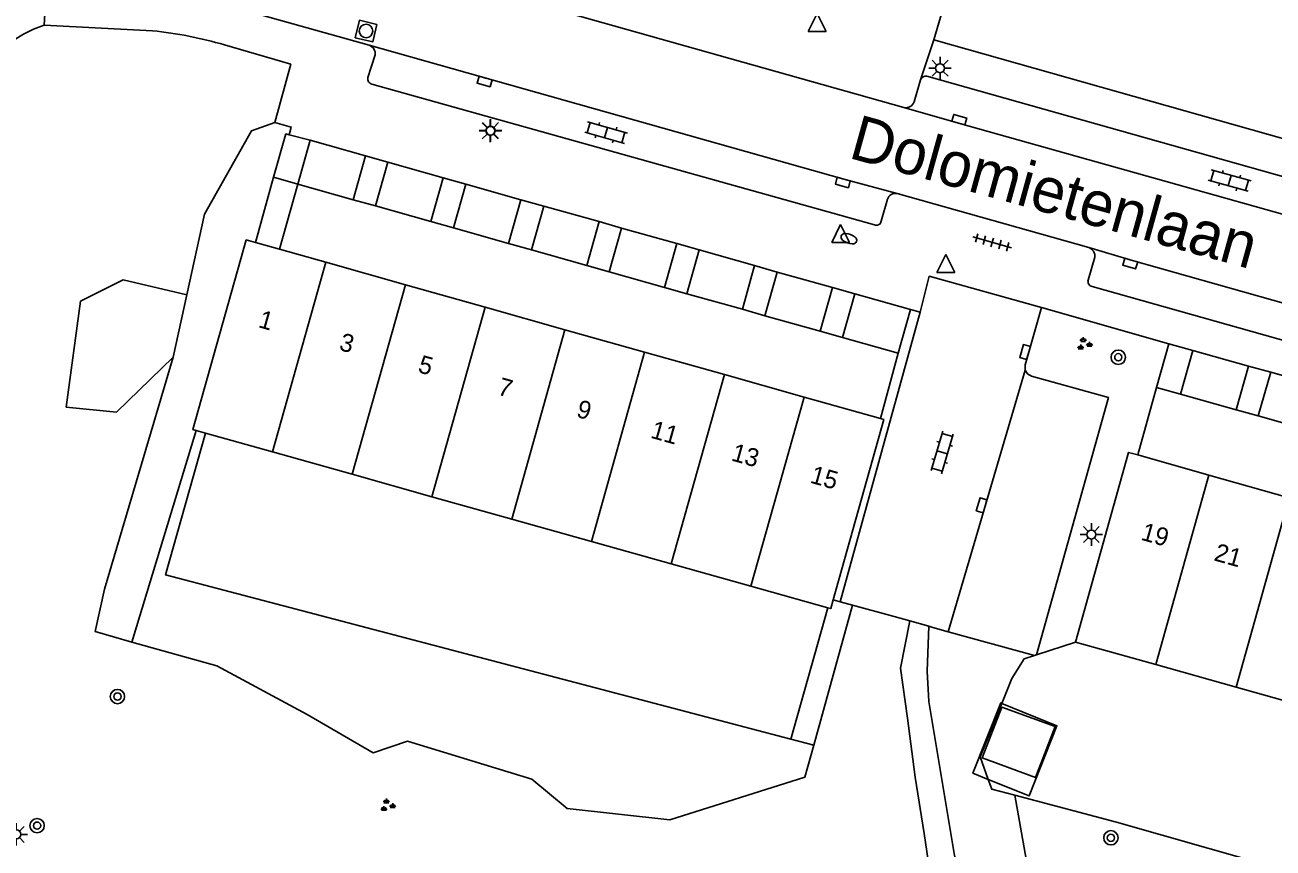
# Model space of a CAD drawing. Extents: x 132994 to 136000, y 393499 to 395512.
# Drawn here: x 134032.8 to 134102.3, y 394425.5 to 394471.3 of the extents above; entities that cross this region are included whole.
import ezdxf

# ---------------------------------------------------------------- set-up
doc = ezdxf.new("R2010")
doc.units = 0
for name, color, linetype in [('gg-afsc-erfafscheiding', 7, 'Continuous'), ('gg-afsc-muur', 7, 'Continuous'), ('gg-anno-huisnummerreeks BGT', 7, 'Continuous'), ('gg-anno-openbare ruimte label', 7, 'Continuous'), ('gg-bbg-bijgebouw', 7, 'Continuous'), ('gg-bbg-gedigitaliseerde bijgebouw', 7, 'Continuous'), ('gg-bbg-hoofdgebouw', 7, 'Continuous'), ('gg-bbg-luifel en loopbrug', 7, 'Continuous'), ('gg-bbg-tussenscheiding', 7, 'Continuous'), ('gg-knt-onverhard', 7, 'Continuous'), ('gg-knt-verharding', 7, 'Continuous'), ('gg-knt-verharding nz', 7, 'Continuous'), ('gt-grn-groengrens', 7, 'Continuous'), ('gt-grn-weggrens', 7, 'Continuous'), ('gt-symb-boom', 7, 'Continuous'), ('gt-symb-brandkraan', 7, 'Continuous'), ('gt-symb-groenvak', 7, 'Continuous'), ('gt-symb-klinker verharding', 7, 'Continuous'), ('gt-symb-kolk', 7, 'Continuous'), ('gt-symb-lichtmast', 7, 'Continuous'), ('gt-symb-rioolschacht', 7, 'Continuous'), ('gt-symb-tegel verharding', 7, 'Continuous'), ('gt-symb-waterafsluiter', 7, 'Continuous')]:
    doc.layers.add(name, color=color, linetype=linetype)

# ---------------------------------------------------------------- blocks, each defined once
blk = doc.blocks.new('gt0-BR')
at = {"layer": 'gt-symb-brandkraan'}
for centre, radius, start, end in [((-0.244, 0), 0.206, 107.56694, 252.43307), ((0.599, -2.664), 3, 106.89205, 107.56694), ((0, -0.691), 0.938, 73.10799, 106.89205), ((-0.599, -2.664), 3, 72.43309, 73.10799), ((0.244, 0), 0.206, 287.56695, 72.43309), ((0.599, 2.664), 3, 252.43307, 253.10797), ((0, 0.691), 0.938, 253.10797, 286.89206), ((-0.599, 2.664), 3, 286.89206, 287.56695)]:
    blk.add_arc(centre, radius, start, end, dxfattribs=at)
blk = doc.blocks.new('gt0-WAFSL')
at = {"layer": 'gt-symb-waterafsluiter'}
for p, q in [((-0.5, -0.333), (0, 0.667)), ((0, 0.667), (0.5, -0.333)), ((0.5, -0.333), (-0.5, -0.333))]:
    blk.add_line(p, q, dxfattribs=at)
blk = doc.blocks.new('gt0-KOLK')
at = {"layer": 'gt-symb-kolk'}
blk.add_lwpolyline([(0, 0), (0.375, 0), (0.375, 0.4), (-0.375, 0.4), (-0.375, 0), (0, 0)], dxfattribs=at)
blk = doc.blocks.new('gt0-LMAST')
at = {"layer": 'gt-symb-lichtmast'}
for p, q in [((-0.182, 0.173), (-0.447, 0.438)), ((-0.005, 0.246), (-0.005, 0.621)), ((0.172, 0.173), (0.437, 0.438)), ((-0.255, -0.004), (-0.63, -0.004)), ((-0.182, -0.181), (-0.447, -0.446)), ((-0.005, -0.254), (-0.005, -0.629)), ((0.437, -0.446), (0.172, -0.181)), ((0.245, -0.004), (0.62, -0.004))]:
    blk.add_line(p, q, dxfattribs=at)
blk.add_circle((-0.005, -0.004), 0.25, dxfattribs=at)
blk = doc.blocks.new('gt0-KL1')
at = {"layer": 'gt-symb-klinker verharding'}
for p, q in [((-1.15, 0.3), (1.15, 0.3)), ((-1, -0.3), (-1, 0.3)), ((-0.5, 0.3), (-0.5, 0.45)), ((0, -0.3), (0, 0.3)), ((0.5, 0.3), (0.5, 0.45)), ((1, -0.3), (1, 0.3)), ((-1.15, -0.3), (1.15, -0.3)), ((-0.5, -0.45), (-0.5, -0.3)), ((0.5, -0.45), (0.5, -0.3))]:
    blk.add_line(p, q, dxfattribs=at)
blk = doc.blocks.new('gt0-RS')
at = {"layer": 'gt-symb-rioolschacht'}
blk.add_lwpolyline([(-0.5, -0.5), (0.5, -0.5), (0.5, 0.5), (-0.5, 0.5)], close=True, dxfattribs=at)
blk.add_circle((0, 0), 0.375, dxfattribs=at)
blk = doc.blocks.new('gt0-GRVAK')
at = {"layer": 'gt-symb-groenvak'}
for p, q in [((-0.11, 0.189), (-0.228, 0.24)), ((-0.182, 0.153), (0.088, 0.153)), ((-0.091, 0.211), (-0.156, 0.322)), ((-0.047, 0.214), (-0.047, 0.393)), ((-0.004, 0.211), (0.061, 0.322)), ((0.015, 0.189), (0.133, 0.24)), ((0.262, -0.052), (0.197, 0.059)), ((0.305, -0.049), (0.305, 0.13)), ((0.349, -0.052), (0.414, 0.059)), ((-0.245, -0.228), (-0.363, -0.177)), ((-0.318, -0.264), (-0.047, -0.264)), ((-0.226, -0.206), (-0.291, -0.095)), ((-0.183, -0.203), (-0.183, -0.024)), ((-0.139, -0.206), (-0.074, -0.095)), ((-0.12, -0.228), (-0.002, -0.177)), ((0.243, -0.074), (0.125, -0.023)), ((0.17, -0.11), (0.441, -0.11)), ((0.368, -0.074), (0.486, -0.023))]:
    blk.add_line(p, q, dxfattribs=at)
blk = doc.blocks.new('gt0-BOOM')
at = {"layer": 'gt-symb-boom'}
for radius in [0.4, 0.2]:
    blk.add_circle((0, 0), radius, dxfattribs=at)
blk = doc.blocks.new('gt0-TEG1')
at = {"layer": 'gt-symb-tegel verharding'}
for p, q in [((-1.125, 0), (1.125, 0)), ((-0.9, -0.25), (-0.9, 0.25)), ((-0.45, -0.25), (-0.45, 0.25)), ((0, -0.25), (0, 0.25)), ((0.45, -0.25), (0.45, 0.25)), ((0.9, -0.25), (0.9, 0.25))]:
    blk.add_line(p, q, dxfattribs=at)

msp = doc.modelspace()

# ---------------------------------------------------------------- linework, layer by layer
at = {"layer": 'gg-afsc-erfafscheiding'}
for p, q in [((134048, 394462.48), (134046.979, 394458.855)), ((134077.508, 394438.89), (134075.448, 394431.573)), ((134089.119, 394436.276), (134091.286, 394436.989)), ((134089, 394436.237), (134089.119, 394436.276)), ((134093.574, 394426.959), (134087.903, 394428.456)), ((134115.369, 394420.768), (134093.574, 394426.959))]:
    msp.add_line(p, q, dxfattribs=at)
for points in [[(134075.448, 394431.573), (134040.643, 394440.722), (134042.866, 394448.618)], [(134087.187, 394433.57), (134087.749, 394434.95), (134088.43, 394436.05), (134089, 394436.237)], [(134087.187, 394433.57), (134085.981, 394430.605), (134086.428, 394429.344)], [(134087.903, 394428.456), (134086.623, 394428.794), (134086.428, 394429.344)]]:
    msp.add_lwpolyline(points, dxfattribs=at)
at = {"layer": 'gg-afsc-muur'}
for p, q in [((134045.644, 394459.231), (134046.657, 394462.858)), ((134080.436, 394449.424), (134081.42, 394453.07)), ((134094.751, 394447.402), (134095.803, 394451.156))]:
    msp.add_line(p, q, dxfattribs=at)
at = {"layer": 'gg-bbg-bijgebouw'}
for p, q in [((134048, 394462.48), (134048.69, 394464.92)), ((134048.69, 394464.92), (134051.78, 394464.05)), ((134051.78, 394464.05), (134051.09, 394461.61)), ((134052.33, 394461.26), (134053.01, 394463.69)), ((134053.01, 394463.69), (134056.1, 394462.83)), ((134051.09, 394461.61), (134048, 394462.48)), ((134056.1, 394462.83), (134055.41, 394460.39)), ((134056.67, 394460.04), (134057.35, 394462.47)), ((134057.35, 394462.47), (134060.42, 394461.61)), ((134060.42, 394461.61), (134059.74, 394459.18)), ((134055.41, 394460.39), (134052.33, 394461.26)), ((134061.01, 394458.82), (134061.69, 394461.25)), ((134061.69, 394461.25), (134064.77, 394460.39)), ((134064.77, 394460.39), (134064.09, 394457.95)), ((134059.74, 394459.18), (134056.67, 394460.04)), ((134065.34, 394457.59), (134066.02, 394460.03)), ((134066.02, 394460.03), (134069.1, 394459.17)), ((134069.1, 394459.17), (134068.42, 394456.73)), ((134064.09, 394457.95), (134061.01, 394458.82)), ((134069.66, 394456.37), (134070.34, 394458.81)), ((134070.34, 394458.81), (134073.43, 394457.94)), ((134068.42, 394456.73), (134065.34, 394457.59)), ((134073.43, 394457.94), (134072.76, 394455.51)), ((134074, 394455.15), (134074.68, 394457.58)), ((134074.68, 394457.58), (134077.76, 394456.72)), ((134072.76, 394455.51), (134069.66, 394456.37)), ((134077.76, 394456.72), (134077.08, 394454.29)), ((134078.32, 394453.93), (134079, 394456.37)), ((134079, 394456.37), (134082.1, 394455.5)), ((134082.1, 394455.5), (134081.42, 394453.07)), ((134077.08, 394454.29), (134074, 394455.15)), ((134081.42, 394453.07), (134078.32, 394453.93)), ((134097.14, 394450.78), (134097.82, 394453.22)), ((134097.82, 394453.22), (134100.92, 394452.35)), ((134100.92, 394452.35), (134100.23, 394449.91)), ((134101.46, 394449.57), (134102.15, 394452)), ((134102.15, 394452), (134105.25, 394451.13)), ((134100.23, 394449.91), (134097.14, 394450.78)), ((134104.57, 394448.69), (134101.46, 394449.57))]:
    msp.add_line(p, q, dxfattribs=at)
at = {"layer": 'gg-bbg-gedigitaliseerde bijgebouw'}
msp.add_lwpolyline([(134086.089, 394430.537), (134087.183, 394433.366), (134090.161, 394432.278), (134089.067, 394429.449), (134086.089, 394430.537)], dxfattribs=at)
at = {"layer": 'gg-bbg-hoofdgebouw'}
for p, q in [((134046.979, 394458.855), (134045.644, 394459.231)), ((134049.571, 394458.124), (134046.979, 394458.855)), ((134054.006, 394456.874), (134049.571, 394458.124)), ((134058.441, 394455.624), (134054.006, 394456.874)), ((134062.875, 394454.374), (134058.441, 394455.624)), ((134067.31, 394453.124), (134062.875, 394454.374)), ((134071.744, 394451.874), (134067.31, 394453.124)), ((134076.179, 394450.624), (134071.744, 394451.874)), ((134076.179, 394450.624), (134080.436, 394449.424)), ((134042.351, 394448.763), (134042.866, 394448.618)), ((134042.866, 394448.618), (134046.595, 394447.571)), ((134046.595, 394447.571), (134051.033, 394446.325)), ((134098.713, 394446.283), (134094.751, 394447.402)), ((134051.033, 394446.325), (134055.472, 394445.078)), ((134098.713, 394446.283), (134103.18, 394445.021)), ((134055.472, 394445.078), (134059.91, 394443.832)), ((134059.91, 394443.832), (134064.348, 394442.586)), ((134064.348, 394442.586), (134068.786, 394441.34)), ((134068.786, 394441.34), (134073.225, 394440.093)), ((134077.508, 394438.89), (134073.225, 394440.093)), ((134091.286, 394436.989), (134095.754, 394435.73)), ((134100.221, 394434.47), (134095.754, 394435.73)), ((134104.689, 394433.211), (134100.221, 394434.47))]:
    msp.add_line(p, q, dxfattribs=at)
for points in [[(134045.644, 394459.231), (134045.137, 394459.374), (134042.157, 394448.817), (134042.351, 394448.763)], [(134080.436, 394449.424), (134080.613, 394449.374), (134077.801, 394439.338)], [(134094.751, 394447.402), (134094.246, 394447.545), (134091.286, 394436.989)], [(134077.801, 394439.338), (134077.663, 394438.847), (134077.508, 394438.89)]]:
    msp.add_lwpolyline(points, dxfattribs=at)
at = {"layer": 'gg-bbg-luifel en loopbrug'}
for p, q in [((134046.657, 394462.858), (134047.332, 394465.275)), ((134047.332, 394465.275), (134047.519, 394465.226)), ((134047.519, 394465.226), (134048.69, 394464.92)), ((134051.78, 394464.05), (134053.01, 394463.69)), ((134048, 394462.48), (134046.657, 394462.858)), ((134056.1, 394462.83), (134057.35, 394462.47)), ((134051.09, 394461.61), (134052.33, 394461.26)), ((134060.42, 394461.61), (134061.69, 394461.25)), ((134055.41, 394460.39), (134056.67, 394460.04)), ((134064.77, 394460.39), (134066.02, 394460.03)), ((134059.74, 394459.18), (134061.01, 394458.82)), ((134069.1, 394459.17), (134070.34, 394458.81)), ((134064.09, 394457.95), (134065.34, 394457.59)), ((134073.43, 394457.94), (134074.68, 394457.58)), ((134068.42, 394456.73), (134069.66, 394456.37)), ((134077.76, 394456.72), (134079, 394456.37)), ((134072.76, 394455.51), (134074, 394455.15)), ((134077.08, 394454.29), (134078.32, 394453.93)), ((134095.803, 394451.156), (134096.486, 394453.594)), ((134097.82, 394453.22), (134096.486, 394453.594)), ((134100.92, 394452.35), (134102.15, 394452)), ((134097.14, 394450.78), (134095.803, 394451.156)), ((134100.23, 394449.91), (134101.46, 394449.57))]:
    msp.add_line(p, q, dxfattribs=at)
for points in [[(134087.187, 394433.57), (134087.127, 394433.594), (134085.583, 394429.687), (134086.428, 394429.344)], [(134087.187, 394433.57), (134090.251, 394432.328), (134088.708, 394428.42), (134086.428, 394429.344)]]:
    msp.add_lwpolyline(points, dxfattribs=at)
at = {"layer": 'gg-bbg-tussenscheiding'}
for p, q in [((134049.571, 394458.124), (134046.595, 394447.571)), ((134054.006, 394456.874), (134051.033, 394446.325)), ((134058.441, 394455.624), (134055.472, 394445.078)), ((134062.875, 394454.374), (134059.91, 394443.832)), ((134067.31, 394453.124), (134064.348, 394442.586)), ((134071.744, 394451.874), (134068.786, 394441.34)), ((134076.179, 394450.624), (134073.225, 394440.093)), ((134098.713, 394446.283), (134095.754, 394435.73)), ((134103.18, 394445.021), (134100.221, 394434.47))]:
    msp.add_line(p, q, dxfattribs=at)
at = {"layer": 'gg-knt-onverhard'}
for points in [[(134082.061, 394438.159), (134081.553, 394435.539), (134081.939, 394432.757), (134082.362, 394429.473), (134082.86, 394426.334), (134083.285, 394423.449), (134083.319, 394421.466)], [(134083.124, 394437.864), (134083.037, 394435.374), (134083.134, 394433.677), (134084.542, 394425.219), (134085.22, 394421.762), (134086.314, 394419.52), (134087.364, 394418.291), (134088.828, 394417.115), (134091.117, 394415.846), (134093.681, 394414.529), (134096.4, 394413.343), (134099.043, 394412.417), (134101.656, 394411.995), (134115.204, 394411.751), (134117.443, 394411.922), (134119.287, 394412.965), (134120.974, 394414.884), (134122.512, 394417.422), (134124.094, 394420.106), (134125.634, 394422.674), (134127.088, 394425.633)]]:
    msp.add_lwpolyline(points, dxfattribs=at)
at = {"layer": 'gg-knt-verharding'}
for p, q in [((134083.399, 394470.499), (134086.71, 394481.62)), ((134081.743, 394466.742), (134058.884, 394473.188)), ((134033.883, 394471.33), (134039.917, 394471.01)), ((134130.325, 394457.255), (134083.399, 394470.499)), ((134052.314, 394469.668), (134051.911, 394468.403)), ((134052.135, 394468.043), (134080.104, 394460.217)), ((134082.661, 394468.282), (134082.303, 394467.056)), ((134116.739, 394458.978), (134083.017, 394468.482)), ((134080.477, 394460.411), (134080.826, 394461.639)), ((134081.354, 394461.946), (134092.027, 394458.942)), ((134092.361, 394458.406), (134091.993, 394457.137)), ((134092.217, 394456.777), (134114.381, 394450.516)), ((134082.1, 394455.5), (134082.651, 394455.34)), ((134089.391, 394455.604), (134088.609, 394452.855)), ((134089.391, 394455.604), (134096.486, 394453.594)), ((134082.651, 394455.34), (134078.19, 394439.23)), ((134078.19, 394439.23), (134077.801, 394439.338)), ((134078.19, 394439.23), (134078.876, 394439.04)), ((134078.876, 394439.04), (134081.189, 394438.4)), ((134081.189, 394438.4), (134082.061, 394438.159)), ((134082.061, 394438.159), (134083.124, 394437.864)), ((134083.124, 394437.864), (134083.345, 394437.803)), ((134084.207, 394437.564), (134083.345, 394437.803)), ((134084.207, 394437.564), (134089, 394436.237))]:
    msp.add_line(p, q, dxfattribs=at)
for points in [[(134033.983, 394472.938), (134043.962, 394472.356), (134044.357, 394472.301), (134044.749, 394472.225), (134051.98, 394470.204)], [(134043.922, 394470.225), (134047.616, 394469.148), (134046.73, 394465.91)], [(134046.73, 394465.91), (134047.64, 394465.651), (134047.519, 394465.226)], [(134082.651, 394455.34), (134083.147, 394457.352), (134089.391, 394455.604)], [(134088.609, 394452.855), (134088.48, 394452.409), (134088.483, 394452.113)], [(134089.119, 394436.276), (134093.12, 394450.6), (134088.83, 394451.79), (134088.615, 394451.907), (134088.483, 394452.113)]]:
    msp.add_lwpolyline(points, dxfattribs=at)
for centre, radius, start, end in [((134036.322, 394464.337), 7.406, 109.22798, 184.81003), ((134037.77, 394449.447), 21.67, 73.50689, 84.31377), ((134051.832, 394469.74), 0.487, 351.49619, 72.36071), ((134052.187, 394468.325), 0.287, 164.29608, 259.48551), ((134082.961, 394468.165), 0.322, 80.00715, 158.6472), ((134081.847, 394467.214), 0.483, 257.6036, 340.95634), ((134081.253, 394461.512), 0.446, 76.94571, 163.4051), ((134080.219, 394460.452), 0.262, 244.05927, 350.89927), ((134091.879, 394458.478), 0.487, 351.49619, 72.36071), ((134092.269, 394457.059), 0.287, 164.29608, 259.48551)]:
    msp.add_arc(centre, radius, start, end, dxfattribs=at)
at = {"layer": 'gg-knt-verharding nz'}
msp.add_line((134084.207, 394437.564), (134088.483, 394452.113), dxfattribs=at)
for points in [[(134051.98, 394470.204), (134078.393, 394462.76), (134081.354, 394461.946)], [(134081.743, 394466.742), (134084.767, 394465.872), (134114.497, 394457.528)], [(134092.027, 394458.942), (134094.388, 394458.249), (134113.316, 394452.905)]]:
    msp.add_lwpolyline(points, dxfattribs=at)
at = {"layer": 'gt-grn-groengrens'}
for p, q in [((134041.068, 394452.852), (134041.83, 394456.311)), ((134038.777, 394436.986), (134042.351, 394448.763)), ((134078.876, 394439.04), (134076.717, 394431.239)), ((134076.717, 394431.239), (134075.448, 394431.573))]:
    msp.add_line(p, q, dxfattribs=at)
for points in [[(134046.73, 394465.91), (134045.438, 394465.45), (134042.82, 394460.806), (134041.83, 394456.311)], [(134041.83, 394456.311), (134038.291, 394457.143), (134035.92, 394455.958), (134035.12, 394450.07), (134037.92, 394449.786), (134041.068, 394452.852)], [(134041.068, 394452.852), (134037.256, 394439.927), (134036.732, 394437.566), (134038.777, 394436.986)], [(134038.777, 394436.986), (134043.495, 394435.661), (134048.524, 394432.947), (134052.196, 394430.829), (134054.102, 394431.464), (134061.022, 394429.346), (134062.999, 394427.722), (134068.705, 394427.088), (134076.228, 394429.459), (134076.717, 394431.239)], [(134087.903, 394428.456), (134088.809, 394423.443), (134091.897, 394421.343), (134093.258, 394420.751), (134094.03, 394421.167), (134095.099, 394421.226), (134097.532, 394420.692), (134099.848, 394419.861), (134102.273, 394418.008), (134103.825, 394418.377), (134106.021, 394418.733), (134109.524, 394418.614), (134112.896, 394418.008), (134115.369, 394420.768)]]:
    msp.add_lwpolyline(points, dxfattribs=at)
at = {"layer": 'gt-grn-weggrens'}
for p, q in [((134033.883, 394471.33), (134033.983, 394472.938)), ((134082.661, 394468.282), (134083.399, 394470.499))]:
    msp.add_line(p, q, dxfattribs=at)

# ---------------------------------------------------------------- block references
at = {"layer": 'gt-symb-boom'}
for p in [(134093.669, 394452.839), (134037.97, 394433.954), (134033.497, 394426.768), (134093.257, 394426.091)]:
    msp.add_blockref('gt0-BOOM', p, dxfattribs=at)
at = {"layer": 'gt-symb-brandkraan', "rotation": 159.84727987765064}
msp.add_blockref('gt0-BR', (134078.674, 394459.439), dxfattribs=at)
at = {"layer": 'gt-symb-groenvak'}
for p in [(134091.76, 394453.57), (134052.981, 394427.884)]:
    msp.add_blockref('gt0-GRVAK', p, dxfattribs=at)
at = {"layer": 'gt-symb-klinker verharding'}
for p, rotation in [((134065.162, 394465.342), -15.662106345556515), ((134099.867, 394462.676), -15.481185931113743), ((134083.867, 394447.546), 73.61369433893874)]:
    msp.add_blockref('gt0-KL1', p, dxfattribs=dict(at, rotation=rotation))
at = {"layer": 'gt-symb-kolk'}
for p, rotation in [((134058.455, 394468.381), 164.26854222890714), ((134084.767, 394465.872), -15.672708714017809), ((134078.393, 394462.76), 164.25300817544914), ((134094.388, 394458.249), 163.6478019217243), ((134088.672, 394453.071), 73.86579540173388), ((134086.256, 394444.545), 73.61369433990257)]:
    msp.add_blockref('gt0-KOLK', p, dxfattribs=dict(at, rotation=rotation))
at = {"layer": 'gt-symb-lichtmast'}
for p in [(134083.755, 394468.933), (134058.722, 394465.445), (134058.738, 394465.462), (134092.177, 394442.976), (134032.342, 394426.284)]:
    msp.add_blockref('gt0-LMAST', p, dxfattribs=at)
at = {"layer": 'gt-symb-rioolschacht', "rotation": 166.5293759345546}
msp.add_blockref('gt0-RS', (134051.805, 394470.997), dxfattribs=at)
at = {"layer": 'gt-symb-tegel verharding', "rotation": -15.66210634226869}
msp.add_blockref('gt0-TEG1', (134086.651, 394459.234), dxfattribs=at)
at = {"layer": 'gt-symb-waterafsluiter'}
for p in [(134076.903, 394471.307), (134078.218, 394459.561), (134084.067, 394457.899)]:
    msp.add_blockref('gt0-WAFSL', p, dxfattribs=at)

# ---------------------------------------------------------------- texts
at = {"layer": 'gg-anno-huisnummerreeks BGT'}
for s, rotation, p in [('1', 344.3, (134045.758, 394454.523)), ('3', 344.3, (134050.252, 394453.257)), ('5', 344.3, (134054.643, 394452.019)), ('7', 344.3, (134059.071, 394450.771)), ('9', 344.3, (134063.459, 394449.534)), ('11', 344.3, (134067.586, 394448.37)), ('13', 344.3, (134072.079, 394447.104)), ('15', 344.3, (134076.468, 394445.867)), ('19', 344.2, (134094.877, 394442.691)), ('21', 344.2, (134098.942, 394441.543))]:
    msp.add_text(s, height=1, rotation=rotation, dxfattribs=at).set_placement(p)
at = {"layer": 'gg-anno-openbare ruimte label'}
msp.add_text('Dolomietenlaan', height=2.5, rotation=344.5, dxfattribs=at).set_placement((134078.592, 394463.956))

doc.saveas('drawing.dxf')
